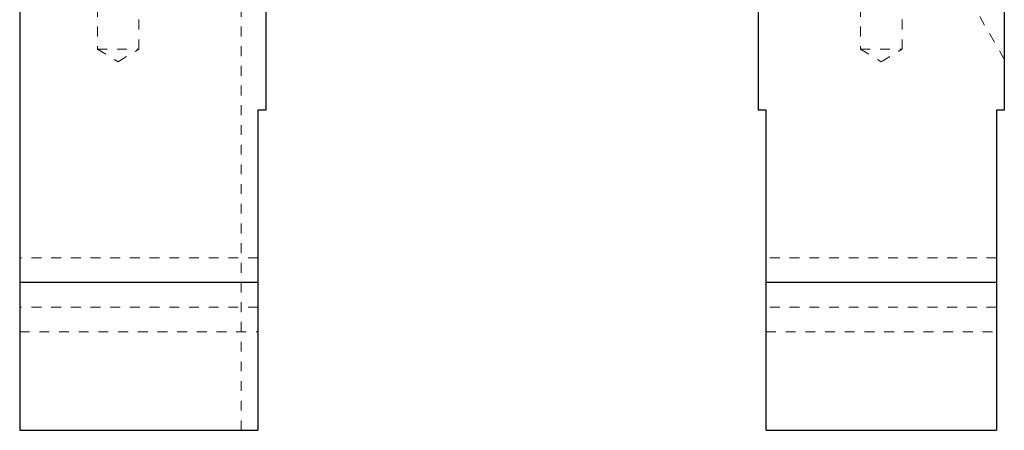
# Model space of a CAD drawing. Header units: inches. Extents: x 1802 to 2468, y -253 to -72.
# Tile 265 of 570: x 2068 to 2078, y -123 to -119. Entities that reach past the tile are written whole.
import ezdxf

# ---------------------------------------------------------------- set-up
doc = ezdxf.new("R2010")
doc.units = ezdxf.units.IN
doc.header["$LTSCALE"] = 0.5
doc.header["$MEASUREMENT"] = 0
doc.linetypes.add('HIDDEN', pattern=[0.225, 0.15, -0.075])
doc.layers.add('DSS-M-S', color=53, linetype='Continuous')

msp = doc.modelspace()

# ---------------------------------------------------------------- linework, layer by layer
at = {"layer": 'DSS-M-S', "linetype": 'Continuous', "lineweight": 25}
for p, q in [((2067.96416, -117.69667), (2067.96416, -121.69667)), ((2070.46416, -117.69667), (2070.46416, -119.94667)), ((2075.46416, -117.69667), (2075.46416, -119.94667)), ((2077.96416, -117.69667), (2077.96416, -119.94667)), ((2070.46416, -119.94667), (2070.38416, -119.94667)), ((2070.38416, -119.94667), (2070.38416, -121.69667)), ((2075.54416, -119.94667), (2075.46416, -119.94667)), ((2075.54416, -121.69667), (2075.54416, -119.94667)), ((2077.96416, -119.94667), (2077.88416, -119.94667)), ((2077.88416, -119.94667), (2077.88416, -121.69667)), ((2070.38416, -121.69667), (2067.96416, -121.69667)), ((2067.96416, -121.69667), (2067.96416, -123.19667)), ((2070.38416, -121.69667), (2070.38416, -123.19667)), ((2075.54416, -123.19667), (2075.54416, -121.69667)), ((2077.88416, -121.69667), (2075.54416, -121.69667)), ((2077.88416, -121.69667), (2077.88416, -123.19667)), ((2067.96416, -123.19667), (2070.38416, -123.19667)), ((2075.54416, -123.19667), (2077.88416, -123.19667))]:
    msp.add_line(p, q, dxfattribs=at)
at = {"layer": 'DSS-M-S', "linetype": 'HIDDEN', "lineweight": 18}
for p, q in [((2068.75321, -117.69667), (2068.75321, -119.32667)), ((2069.17511, -119.32667), (2069.17511, -117.69667)), ((2070.21416, -117.69667), (2070.21416, -123.19667)), ((2076.50321, -117.69667), (2076.50321, -119.32667)), ((2076.92511, -119.32667), (2076.92511, -117.69667)), ((2077.96416, -119.42872), (2076.96416, -117.69667)), ((2068.75321, -119.32667), (2069.17511, -119.32667)), ((2068.75321, -119.32667), (2068.96416, -119.45343)), ((2068.96416, -119.45343), (2069.17511, -119.32667)), ((2076.50321, -119.32667), (2076.92511, -119.32667)), ((2076.50321, -119.32667), (2076.71416, -119.45343)), ((2076.71416, -119.45343), (2076.92511, -119.32667)), ((2070.38416, -121.44667), (2067.96416, -121.44667)), ((2077.88416, -121.44667), (2075.54416, -121.44667)), ((2070.38416, -121.94667), (2067.96416, -121.94667)), ((2070.38416, -121.94667), (2067.96416, -121.94667)), ((2077.88416, -121.94667), (2075.54416, -121.94667)), ((2077.88416, -121.94667), (2075.54416, -121.94667)), ((2067.96416, -122.19667), (2070.38416, -122.19667)), ((2075.54416, -122.19667), (2077.88416, -122.19667))]:
    msp.add_line(p, q, dxfattribs=at)

doc.saveas('drawing.dxf')
